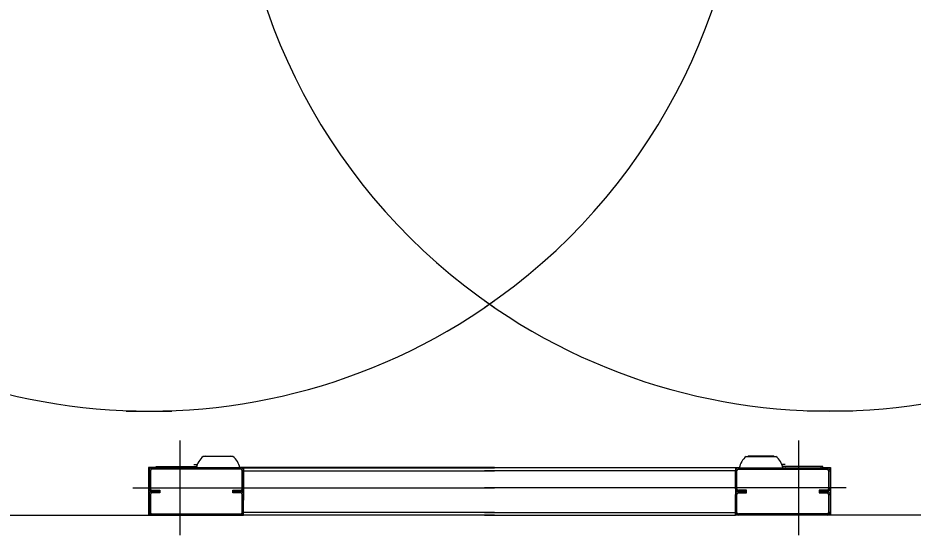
# Model space of a CAD drawing. Extents: x -264222 to -263592, y -1242345 to -1242048.
# Drawn here: x -263873.436 to -263872.537, y -1242241.991 to -1242241.472 of the extents above; entities that cross this region are included whole.
import ezdxf

# ---------------------------------------------------------------- set-up
doc = ezdxf.new("R2010")
doc.units = 0
doc.layers.add('KFA_2D_SITUACIA_DSP', color=7, linetype='Continuous')

msp = doc.modelspace()

# ---------------------------------------------------------------- linework, layer by layer
at = {"layer": 'KFA_2D_SITUACIA_DSP'}
for p, q in [((-263873.32768, -1242241.86661), (-263873.2818, -1242241.86661)), ((-263872.5978, -1242241.86661), (-263872.64369, -1242241.86661)), ((-263873.27339, -1242241.99106), (-263873.27339, -1242241.89606)), ((-263872.65209, -1242241.99106), (-263872.65209, -1242241.89606)), ((-263873.22048, -1242241.91221), (-263873.25031, -1242241.91221)), ((-263873.24882, -1242241.91202), (-263873.24916, -1242241.91221)), ((-263873.24818, -1242241.91189), (-263873.24882, -1242241.91202)), ((-263873.24818, -1242241.91189), (-263873.22261, -1242241.91189)), ((-263873.22196, -1242241.91202), (-263873.22261, -1242241.91189)), ((-263873.22163, -1242241.91221), (-263873.22196, -1242241.91202)), ((-263872.70501, -1242241.91221), (-263872.67518, -1242241.91221)), ((-263872.70386, -1242241.91221), (-263872.70352, -1242241.91202)), ((-263872.70352, -1242241.91202), (-263872.70288, -1242241.91189)), ((-263872.67731, -1242241.91189), (-263872.70288, -1242241.91189)), ((-263872.67731, -1242241.91189), (-263872.67666, -1242241.91202)), ((-263872.67666, -1242241.91202), (-263872.67633, -1242241.91221)), ((-263873.29762, -1242241.92313), (-263873.30521, -1242241.92313)), ((-263873.30521, -1242241.92313), (-263873.30521, -1242241.97111)), ((-263873.30332, -1242241.92646), (-263873.30474, -1242241.92646)), ((-263873.30474, -1242241.92646), (-263873.30474, -1242241.94451)), ((-263873.30332, -1242241.92646), (-263873.30332, -1242241.94451)), ((-263873.30189, -1242241.92361), (-263873.30189, -1242241.92503)), ((-263873.21259, -1242241.92361), (-263873.30189, -1242241.92361)), ((-263873.21259, -1242241.92503), (-263873.30189, -1242241.92503)), ((-263873.29762, -1242241.92361), (-263873.29762, -1242241.92218)), ((-263873.29762, -1242241.92218), (-263873.29572, -1242241.92218)), ((-263873.29572, -1242241.92361), (-263873.29572, -1242241.92218)), ((-263873.29572, -1242241.92218), (-263873.25691, -1242241.92218)), ((-263873.25985, -1242241.92209), (-263873.25689, -1242241.92209)), ((-263873.25978, -1242241.92028), (-263873.25663, -1242241.92028)), ((-263873.25629, -1242241.92028), (-263873.25663, -1242241.92028)), ((-263873.25663, -1242241.92068), (-263873.25663, -1242241.92028)), ((-263873.25662, -1242241.92114), (-263873.25663, -1242241.92068)), ((-263872.95774, -1242241.92313), (-263873.21364, -1242241.92313)), ((-263873.21259, -1242241.92503), (-263873.21259, -1242241.92361)), ((-263873.20974, -1242241.92646), (-263873.21117, -1242241.92646)), ((-263873.21117, -1242241.94451), (-263873.21117, -1242241.92646)), ((-263873.20974, -1242241.92361), (-263872.95774, -1242241.92361)), ((-263873.20974, -1242241.92361), (-263873.20974, -1242241.92646)), ((-263873.20974, -1242241.92646), (-263872.95774, -1242241.92646)), ((-263873.20974, -1242241.94451), (-263873.20974, -1242241.92646)), ((-263873.20974, -1242241.92646), (-263873.20974, -1242241.95591)), ((-263872.96774, -1242241.92313), (-263872.71185, -1242241.92313)), ((-263872.71574, -1242241.92361), (-263872.96774, -1242241.92361)), ((-263872.71574, -1242241.92646), (-263872.96774, -1242241.92646)), ((-263872.71574, -1242241.92361), (-263872.71574, -1242241.92646)), ((-263872.71574, -1242241.92646), (-263872.71432, -1242241.92646)), ((-263872.71574, -1242241.94451), (-263872.71574, -1242241.92646)), ((-263872.71574, -1242241.92646), (-263872.71574, -1242241.95591)), ((-263872.71432, -1242241.94451), (-263872.71432, -1242241.92646)), ((-263872.71289, -1242241.92503), (-263872.71289, -1242241.92361)), ((-263872.71289, -1242241.92361), (-263872.62359, -1242241.92361)), ((-263872.71289, -1242241.92503), (-263872.62359, -1242241.92503)), ((-263872.66919, -1242241.92028), (-263872.66885, -1242241.92028)), ((-263872.66887, -1242241.92114), (-263872.66886, -1242241.92068)), ((-263872.66886, -1242241.92068), (-263872.66885, -1242241.92028)), ((-263872.66571, -1242241.92028), (-263872.66885, -1242241.92028)), ((-263872.66563, -1242241.92209), (-263872.6686, -1242241.92209)), ((-263872.62977, -1242241.92218), (-263872.66857, -1242241.92218)), ((-263872.62977, -1242241.92361), (-263872.62977, -1242241.92218)), ((-263872.62787, -1242241.92218), (-263872.62977, -1242241.92218)), ((-263872.62787, -1242241.92361), (-263872.62787, -1242241.92218)), ((-263872.62787, -1242241.92313), (-263872.62027, -1242241.92313)), ((-263872.62359, -1242241.92361), (-263872.62359, -1242241.92503)), ((-263872.62217, -1242241.92646), (-263872.62074, -1242241.92646)), ((-263872.62217, -1242241.92646), (-263872.62217, -1242241.94451)), ((-263872.62074, -1242241.92646), (-263872.62074, -1242241.94451)), ((-263872.62027, -1242241.92313), (-263872.62027, -1242241.97111)), ((-263873.32089, -1242241.94356), (-263872.95774, -1242241.94356)), ((-263873.30474, -1242241.94451), (-263873.30332, -1242241.94451)), ((-263872.60459, -1242241.94356), (-263872.96774, -1242241.94356)), ((-263872.62074, -1242241.94451), (-263872.62217, -1242241.94451)), ((-263873.30332, -1242241.95021), (-263873.30474, -1242241.95021)), ((-263873.30474, -1242241.95021), (-263873.30474, -1242241.96826)), ((-263873.30332, -1242241.95021), (-263873.30332, -1242241.96826)), ((-263873.30189, -1242241.94593), (-263873.30189, -1242241.94736)), ((-263873.30189, -1242241.94593), (-263873.29382, -1242241.94593)), ((-263873.30189, -1242241.94736), (-263873.30189, -1242241.94878)), ((-263873.30189, -1242241.94736), (-263873.29382, -1242241.94736)), ((-263873.29382, -1242241.94736), (-263873.30189, -1242241.94736)), ((-263873.29382, -1242241.94878), (-263873.30189, -1242241.94878)), ((-263873.29382, -1242241.94593), (-263873.29382, -1242241.94736)), ((-263873.29382, -1242241.94736), (-263873.29382, -1242241.94878)), ((-263873.22067, -1242241.94736), (-263873.22067, -1242241.94593)), ((-263873.22067, -1242241.94593), (-263873.21259, -1242241.94593)), ((-263873.22067, -1242241.94736), (-263873.21259, -1242241.94736)), ((-263873.21259, -1242241.94736), (-263873.22067, -1242241.94736)), ((-263873.22067, -1242241.94878), (-263873.22067, -1242241.94736)), ((-263873.21259, -1242241.94878), (-263873.22067, -1242241.94878)), ((-263873.21259, -1242241.94736), (-263873.21259, -1242241.94593)), ((-263873.21259, -1242241.94878), (-263873.21259, -1242241.94736)), ((-263873.21117, -1242241.96826), (-263873.21117, -1242241.95021)), ((-263873.20974, -1242241.95021), (-263873.21117, -1242241.95021)), ((-263873.20974, -1242241.96826), (-263873.20974, -1242241.95021)), ((-263872.71574, -1242241.95021), (-263872.71432, -1242241.95021)), ((-263872.71574, -1242241.96826), (-263872.71574, -1242241.95021)), ((-263872.71432, -1242241.96826), (-263872.71432, -1242241.95021)), ((-263872.71289, -1242241.94736), (-263872.71289, -1242241.94593)), ((-263872.70482, -1242241.94593), (-263872.71289, -1242241.94593)), ((-263872.70482, -1242241.94736), (-263872.71289, -1242241.94736)), ((-263872.71289, -1242241.94878), (-263872.71289, -1242241.94736)), ((-263872.71289, -1242241.94736), (-263872.70482, -1242241.94736)), ((-263872.71289, -1242241.94878), (-263872.70482, -1242241.94878)), ((-263872.70482, -1242241.94736), (-263872.70482, -1242241.94593)), ((-263872.70482, -1242241.94878), (-263872.70482, -1242241.94736)), ((-263872.63167, -1242241.94593), (-263872.63167, -1242241.94736)), ((-263872.62359, -1242241.94593), (-263872.63167, -1242241.94593)), ((-263872.63167, -1242241.94736), (-263872.63167, -1242241.94878)), ((-263872.62359, -1242241.94736), (-263872.63167, -1242241.94736)), ((-263872.63167, -1242241.94736), (-263872.62359, -1242241.94736)), ((-263872.63167, -1242241.94878), (-263872.62359, -1242241.94878)), ((-263872.62359, -1242241.94593), (-263872.62359, -1242241.94736)), ((-263872.62359, -1242241.94736), (-263872.62359, -1242241.94878)), ((-263872.62217, -1242241.95021), (-263872.62074, -1242241.95021)), ((-263872.62217, -1242241.95021), (-263872.62217, -1242241.96826)), ((-263872.62074, -1242241.95021), (-263872.62074, -1242241.96826)), ((-263873.20974, -1242241.96826), (-263873.20974, -1242241.96161)), ((-263872.71574, -1242241.96826), (-263872.71574, -1242241.96161)), ((-263873.81937, -1242241.97111), (-263873.30521, -1242241.97111)), ((-263873.30521, -1242241.97111), (-263873.30189, -1242241.97111)), ((-263873.30474, -1242241.96826), (-263873.30332, -1242241.96826)), ((-263873.30189, -1242241.96968), (-263873.30189, -1242241.97111)), ((-263873.30189, -1242241.96968), (-263873.21259, -1242241.96968)), ((-263873.30189, -1242241.97111), (-263873.21259, -1242241.97111)), ((-263873.21259, -1242241.97111), (-263873.21259, -1242241.96968)), ((-263873.21259, -1242241.97111), (-263873.20974, -1242241.97111)), ((-263873.21117, -1242241.96826), (-263873.20974, -1242241.96826)), ((-263872.95774, -1242241.96826), (-263873.20974, -1242241.96826)), ((-263873.20974, -1242241.97111), (-263873.20974, -1242241.96826)), ((-263872.95774, -1242241.97111), (-263873.20974, -1242241.97111)), ((-263872.96774, -1242241.96826), (-263872.71574, -1242241.96826)), ((-263872.96774, -1242241.97111), (-263872.71574, -1242241.97111)), ((-263872.71574, -1242241.97111), (-263872.71574, -1242241.96826)), ((-263872.71432, -1242241.96826), (-263872.71574, -1242241.96826)), ((-263872.71289, -1242241.97111), (-263872.71574, -1242241.97111)), ((-263872.71289, -1242241.97111), (-263872.71289, -1242241.96968)), ((-263872.62359, -1242241.96968), (-263872.71289, -1242241.96968)), ((-263872.62359, -1242241.97111), (-263872.71289, -1242241.97111)), ((-263872.62359, -1242241.96968), (-263872.62359, -1242241.97111)), ((-263872.62027, -1242241.97111), (-263872.62359, -1242241.97111)), ((-263872.62074, -1242241.96826), (-263872.62217, -1242241.96826)), ((-263872.10611, -1242241.97111), (-263872.62027, -1242241.97111))]:
    msp.add_line(p, q, dxfattribs=at)
for centre, radius, start, end in [((-263873.30474, -1242241.26811), 0.5985, 54.56502, 305.43498), ((-263872.62074, -1242241.26811), 0.5985, 234.56502, 125.43498), ((-263872.62074, -1242241.26811), 0.5985, 124.26896, 235.73104), ((-263873.30474, -1242241.26811), 0.5985, 304.26896, 55.73104), ((-263873.23858, -1242241.92715), 0.019, 128.12879, 169.24413), ((-263873.23221, -1242241.92715), 0.019, 10.75587, 51.87121), ((-263872.69328, -1242241.92715), 0.019, 128.12879, 169.24413), ((-263872.68691, -1242241.92715), 0.019, 10.75587, 51.87121), ((-263873.30189, -1242241.92646), 0.00285, 90, 180), ((-263873.30189, -1242241.92646), 0.00143, 90, 180), ((-263873.25976, -1242241.92209), 0.000095, 180, 270), ((-263873.21259, -1242241.92646), 0.00285, 0, 90), ((-263873.21259, -1242241.92646), 0.00143, 0, 90), ((-263872.71289, -1242241.92646), 0.00285, 90, 180), ((-263872.71289, -1242241.92646), 0.00143, 90, 180), ((-263872.66572, -1242241.92209), 0.000095, 270, 0), ((-263872.62359, -1242241.92646), 0.00285, 0, 90), ((-263872.62359, -1242241.92646), 0.00143, 0, 90), ((-263873.30189, -1242241.94451), 0.00285, 180, 270), ((-263873.30189, -1242241.94451), 0.00143, 180, 270), ((-263873.21259, -1242241.94451), 0.00143, 270, 0), ((-263873.21259, -1242241.94451), 0.00285, 270, 0), ((-263872.71289, -1242241.94451), 0.00285, 180, 270), ((-263872.71289, -1242241.94451), 0.00143, 180, 270), ((-263872.62359, -1242241.94451), 0.00143, 270, 0), ((-263872.62359, -1242241.94451), 0.00285, 270, 0), ((-263873.30189, -1242241.95021), 0.00285, 90, 180), ((-263873.30189, -1242241.95021), 0.00143, 90, 180), ((-263873.21259, -1242241.95021), 0.00285, 0, 90), ((-263873.21259, -1242241.95021), 0.00143, 0, 90), ((-263872.71289, -1242241.95021), 0.00285, 90, 180), ((-263872.71289, -1242241.95021), 0.00143, 90, 180), ((-263872.62359, -1242241.95021), 0.00285, 0, 90), ((-263872.62359, -1242241.95021), 0.00143, 0, 90), ((-263873.30189, -1242241.96826), 0.00285, 180, 270), ((-263873.30189, -1242241.96826), 0.00143, 180, 270), ((-263873.21259, -1242241.96826), 0.00143, 270, 0), ((-263873.21259, -1242241.96826), 0.00285, 270, 0), ((-263872.71289, -1242241.96826), 0.00285, 180, 270), ((-263872.71289, -1242241.96826), 0.00143, 180, 270), ((-263872.62359, -1242241.96826), 0.00285, 270, 0), ((-263872.62359, -1242241.96826), 0.00143, 270, 0)]:
    msp.add_arc(centre, radius, start, end, dxfattribs=at)

doc.saveas('drawing.dxf')
